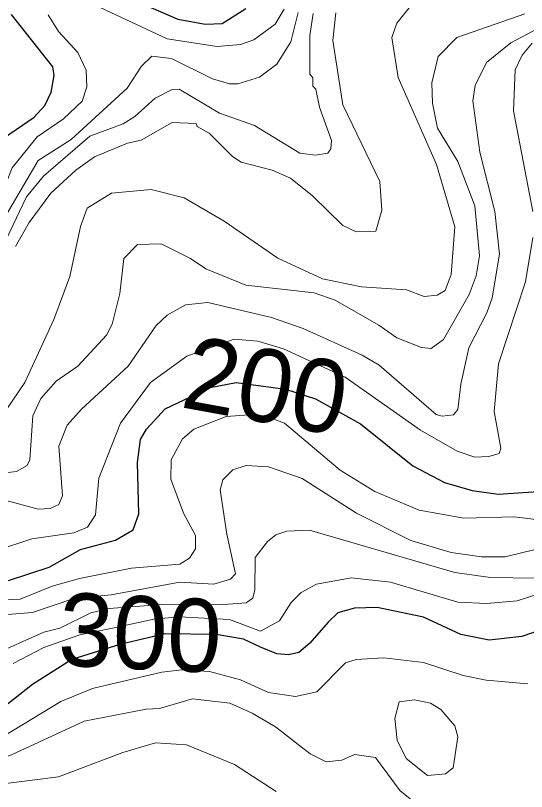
# Model space of a CAD drawing. Extents: x 673.3 to 698.5, y 6984.3 to 7012.3.
# Drawn here: x 674.384 to 674.944, y 6985.872 to 6986.721 of the extents above; entities that cross this region are included whole.
import ezdxf
from ezdxf.enums import TextEntityAlignment as Align

# ---------------------------------------------------------------- set-up
doc = ezdxf.new("R2010")
doc.units = 0
doc.header["$LTSCALE"] = 0.032
doc.layers.add('1', color=7, linetype='Continuous', lineweight=25)
doc.layers.add('2', color=7, linetype='Continuous', lineweight=13)
doc.layers.add('61', color=7, linetype='Continuous')

msp = doc.modelspace()

# ---------------------------------------------------------------- linework, layer by layer
at = {"layer": '1'}
for points in [[(674.4692, 6986.7581), (674.5623, 6986.7173), (674.5924, 6986.7118), (674.6109, 6986.7126), (674.6366, 6986.7292)], [(674.3649, 6986.5829), (674.4048, 6986.6099), (674.4163, 6986.6229), (674.4234, 6986.6373), (674.4267, 6986.6556), (674.425, 6986.6653), (674.38, 6986.7226)], [(674.3766, 6986.1026), (674.421, 6986.1174), (674.4555, 6986.1365), (674.4939, 6986.1467), (674.5131, 6986.158), (674.5196, 6986.1758), (674.5181, 6986.232), (674.5212, 6986.2571), (674.5277, 6986.2684), (674.5482, 6986.2906), (674.5976, 6986.3141), (674.626, 6986.3194), (674.6802, 6986.3122), (674.7129, 6986.3017), (674.7625, 6986.2741), (674.8199, 6986.2281), (674.8543, 6986.2098), (674.8848, 6986.2013), (674.9134, 6986.1971), (674.9679, 6986.2009)], [(674.9882, 6986.0579), (674.9392, 6986.0413), (674.9033, 6986.0374), (674.8722, 6986.0436), (674.8316, 6986.0623), (674.7806, 6986.0732), (674.7558, 6986.0723), (674.7374, 6986.0673), (674.7268, 6986.057), (674.7069, 6986.034), (674.6949, 6986.0238), (674.6833, 6986.0211), (674.6706, 6986.0222), (674.6529, 6986.0295), (674.6342, 6986.0382), (674.604, 6986.0433), (674.5481, 6986.0442), (674.4985, 6986.0324), (674.446, 6986.0162), (674.4028, 6985.9889), (674.3489, 6985.9463), (674.32, 6985.9397)]]:
    msp.add_lwpolyline(points, dxfattribs=at)
at = {"layer": '2'}
for points in [[(674.6786, 6986.7282), (674.6688, 6986.7119), (674.6455, 6986.6948), (674.6307, 6986.6897), (674.6054, 6986.6873), (674.5506, 6986.696), (674.4714, 6986.7329)], [(674.8185, 6986.7336), (674.8021, 6986.7131), (674.7966, 6986.6973), (674.8037, 6986.6536)], [(674.4199, 6986.7223), (674.4312, 6986.7038), (674.4527, 6986.6809), (674.4617, 6986.6615), (674.4626, 6986.6433), (674.4572, 6986.6276), (674.4368, 6986.6084), (674.4081, 6986.5886), (674.3805, 6986.5545), (674.3665, 6986.5195), (674.3447, 6986.4797), (674.3133, 6986.4481), (674.2719, 6986.42), (674.2506, 6986.4096), (674.2219, 6986.3999), (674.1864, 6986.3957), (674.1617, 6986.3956), (674.033, 6986.4209), (673.9001, 6986.4184), (673.8349, 6986.4129), (673.8264, 6986.4145)], [(674.3392, 6986.4443), (674.409, 6986.5626), (674.4454, 6986.5856), (674.5068, 6986.6419), (674.5222, 6986.666), (674.5337, 6986.6767), (674.5553, 6986.6742), (674.6001, 6986.652), (674.6188, 6986.6466), (674.6278, 6986.6467), (674.6516, 6986.6539), (674.6708, 6986.6683), (674.686, 6986.6926), (674.6939, 6986.7247)], [(674.7105, 6986.7236), (674.707, 6986.6996), (674.707, 6986.6572), (674.7101, 6986.6532), (674.7103, 6986.6441), (674.7134, 6986.6409), (674.7174, 6986.621), (674.7305, 6986.5847), (674.7298, 6986.5754), (674.7265, 6986.5708), (674.7129, 6986.5684), (674.6959, 6986.5707), (674.6462, 6986.6008), (674.6078, 6986.6146), (674.5638, 6986.6408), (674.556, 6986.6402), (674.5374, 6986.631), (674.5149, 6986.6108), (674.5021, 6986.6028), (674.4657, 6986.5892), (674.4148, 6986.5456), (674.3963, 6986.5229), (674.3632, 6986.4538)], [(674.3664, 6986.2198), (674.3853, 6986.222), (674.3971, 6986.2284), (674.3999, 6986.2346), (674.4032, 6986.2831), (674.412, 6986.3018), (674.4288, 6986.3211), (674.4526, 6986.3374), (674.4838, 6986.3713), (674.4902, 6986.3832), (674.4985, 6986.4168), (674.5031, 6986.4551), (674.5178, 6986.4707), (674.5438, 6986.4714), (674.5762, 6986.4554), (674.593, 6986.4441), (674.6367, 6986.4259), (674.7116, 6986.4176), (674.7345, 6986.4096), (674.7824, 6986.3823), (674.8022, 6986.3683), (674.8292, 6986.3577), (674.8397, 6986.3567), (674.8535, 6986.3664), (674.8816, 6986.416), (674.8893, 6986.4364), (674.8927, 6986.4582), (674.8878, 6986.5131), (674.8691, 6986.5616), (674.8467, 6986.5981), (674.8413, 6986.6253), (674.8405, 6986.6478), (674.8474, 6986.6765), (674.8679, 6986.6973), (674.9424, 6986.7234)], [(674.3842, 6986.4685), (674.3994, 6986.4947), (674.4229, 6986.527), (674.4502, 6986.5519), (674.4707, 6986.5666), (674.5071, 6986.5817), (674.5221, 6986.585), (674.5558, 6986.6041), (674.5822, 6986.6033), (674.5835, 6986.6), (674.5966, 6986.5924), (674.6221, 6986.5669), (674.6316, 6986.5607), (674.6657, 6986.5522), (674.6856, 6986.5432), (674.7098, 6986.5239), (674.7431, 6986.4916), (674.7578, 6986.4844), (674.7792, 6986.4853), (674.7859, 6986.5081), (674.7835, 6986.5395), (674.7429, 6986.6235), (674.7322, 6986.6941), (674.7354, 6986.7244)], [(674.3699, 6986.1914), (674.409, 6986.1807), (674.4221, 6986.1816), (674.4317, 6986.1857), (674.4357, 6986.1954), (674.4318, 6986.2497), (674.441, 6986.2727), (674.4566, 6986.2903), (674.5076, 6986.3372), (674.5383, 6986.3818), (674.5506, 6986.3932), (674.5704, 6986.4047), (674.5952, 6986.407), (674.6649, 6986.3908), (674.6996, 6986.3785), (674.7643, 6986.3495), (674.7827, 6986.3386), (674.8453, 6986.2843), (674.8518, 6986.2825), (674.8644, 6986.284), (674.869, 6986.2899), (674.8722, 6986.3175), (674.881, 6986.3573), (674.9007, 6986.3957), (674.9065, 6986.4123), (674.9146, 6986.4602), (674.9097, 6986.5067), (674.893, 6986.5716), (674.8854, 6986.628), (674.8882, 6986.6448), (674.9006, 6986.6698), (674.9273, 6986.6916), (674.9676, 6986.7132)], [(674.9512, 6986.5067), (674.9302, 6986.6169), (674.9319, 6986.6618), (674.9394, 6986.6779), (674.9505, 6986.6912)], [(674.8037, 6986.6536), (674.8455, 6986.5583), (674.8657, 6986.4901), (674.8617, 6986.4378), (674.8551, 6986.4202), (674.8465, 6986.4151), (674.8322, 6986.4137), (674.8127, 6986.4209), (674.7634, 6986.4242), (674.7206, 6986.433), (674.6719, 6986.4555), (674.6128, 6986.4962), (674.5691, 6986.5217), (674.533, 6986.5308), (674.4895, 6986.5268), (674.4627, 6986.5104), (674.4554, 6986.4904), (674.4437, 6986.4355), (674.4264, 6986.3884), (674.3944, 6986.3194), (674.3681, 6986.2807)], [(674.362, 6986.1351), (674.4022, 6986.1481), (674.4483, 6986.1547), (674.4633, 6986.161), (674.4721, 6986.1744), (674.4757, 6986.2147), (674.4992, 6986.2749), (674.5323, 6986.3196), (674.5721, 6986.3484), (674.6239, 6986.3671), (674.6498, 6986.3648), (674.6779, 6986.3564), (674.7456, 6986.3252), (674.8281, 6986.2672), (674.8682, 6986.2443), (674.8878, 6986.2377), (674.9031, 6986.2384), (674.9142, 6986.2418), (674.9162, 6986.2477), (674.9089, 6986.2878), (674.9138, 6986.3401), (674.9431, 6986.4297), (674.9513, 6986.4781)], [(674.9967, 6986.1644), (674.9307, 6986.1725), (674.8755, 6986.171), (674.8265, 6986.1797), (674.7779, 6986.2001), (674.74, 6986.2235), (674.6792, 6986.2751), (674.6614, 6986.2814), (674.6404, 6986.2839), (674.615, 6986.2824), (674.5796, 6986.2683), (674.5674, 6986.2576), (674.5547, 6986.2347), (674.5546, 6986.2135), (674.5683, 6986.1764), (674.5815, 6986.1518), (674.5814, 6986.1374), (674.5748, 6986.1269), (674.5645, 6986.1205), (674.5115, 6986.1163), (674.4543, 6986.1049), (674.4246, 6986.0963), (674.3892, 6986.0821), (674.3508, 6986.0806)], [(674.3526, 6986.0635), (674.4027, 6986.0675), (674.448, 6986.0829), (674.4891, 6986.0871), (674.5642, 6986.1008), (674.6017, 6986.0985), (674.62, 6986.1039), (674.6255, 6986.1101), (674.6157, 6986.1533), (674.6085, 6986.2018), (674.6116, 6986.213), (674.6226, 6986.2238), (674.637, 6986.2287), (674.6614, 6986.227), (674.6983, 6986.2143), (674.7581, 6986.1765), (674.8177, 6986.1465), (674.8617, 6986.1334), (674.895, 6986.1286), (674.9209, 6986.1286), (674.9702, 6986.1406)], [(674.9048, 6986.1058), (674.8656, 6986.1113), (674.7066, 6986.1579), (674.6817, 6986.1565), (674.6696, 6986.1526), (674.6605, 6986.1455), (674.647, 6986.1279), (674.6467, 6986.0925), (674.6443, 6986.0831), (674.6372, 6986.0781), (674.6126, 6986.0765), (674.5495, 6986.0767), (674.4868, 6986.0718), (674.4669, 6986.0671), (674.4327, 6986.0503), (674.4152, 6986.0462), (674.3574, 6986.0205)], [(674.3816, 6986.0118), (674.4154, 6986.0292), (674.4546, 6986.043), (674.4904, 6986.0504), (674.536, 6986.0601), (674.564, 6986.0628), (674.6189, 6986.0598), (674.6529, 6986.0472), (674.6735, 6986.0584), (674.6863, 6986.0785), (674.6973, 6986.0894), (674.7141, 6986.0986), (674.7521, 6986.1057), (674.7952, 6986.1008), (674.8692, 6986.079), (674.9007, 6986.0773), (674.934, 6986.0803), (674.9767, 6986.0942)], [(674.9542, 6986.1053), (674.9048, 6986.1058)], [(674.9458, 6985.9893), (674.9002, 6985.9934), (674.875, 6985.9986), (674.8315, 6986.0129), (674.788, 6986.0179), (674.7576, 6986.0161), (674.7459, 6986.0123), (674.7145, 6985.9808), (674.6913, 6985.9755), (674.6617, 6985.98), (674.631, 6985.9939), (674.5968, 6986.003), (674.5664, 6986.0048), (674.5447, 6986.0024), (674.4687, 6985.9842), (674.4339, 6985.97), (674.3603, 6985.9255), (674.3219, 6985.9152), (674.2968, 6985.916), (674.2589, 6985.9271)], [(674.1468, 6985.8608), (674.1547, 6985.8808), (674.1648, 6985.8965), (674.1806, 6985.9133), (674.1983, 6985.9239), (674.2096, 6985.9233), (674.2754, 6985.8964), (674.3278, 6985.8933), (674.3799, 6985.9117), (674.4594, 6985.9485), (674.5276, 6985.9616), (674.5422, 6985.9624), (674.5781, 6985.973), (674.619, 6985.9681), (674.6437, 6985.9574), (674.6693, 6985.9422), (674.7071, 6985.9129), (674.7249, 6985.9042), (674.7419, 6985.906), (674.7558, 6985.9119), (674.7789, 6985.9089), (674.8059, 6985.8724), (674.8306, 6985.8526)], [(674.6701, 6985.8714), (674.6242, 6985.9012), (674.5718, 6985.9225), (674.5377, 6985.9249), (674.502, 6985.9144), (674.4313, 6985.8875), (674.3737, 6985.8803), (674.2621, 6985.872), (674.2388, 6985.8666)]]:
    msp.add_lwpolyline(points, dxfattribs=at)
msp.add_lwpolyline([(674.869, 6985.9315), (674.8659, 6985.9433), (674.8504, 6985.9615), (674.8392, 6985.9682), (674.8216, 6985.9721), (674.8048, 6985.9696), (674.7999, 6985.9516), (674.8024, 6985.9276), (674.8123, 6985.9077), (674.8359, 6985.889), (674.8554, 6985.8909), (674.8641, 6985.8973)], close=True, dxfattribs=at)

# ---------------------------------------------------------------- texts
at = {"layer": '61'}
for s, rotation, p in [('200', 349.681, (674.65148, 6986.27673)), ('300', 357.274, (674.51905, 6986.00555))]:
    msp.add_text(s, height=0.08, rotation=rotation, dxfattribs=at).set_placement(p, align=Align.CENTER)

doc.saveas('drawing.dxf')
